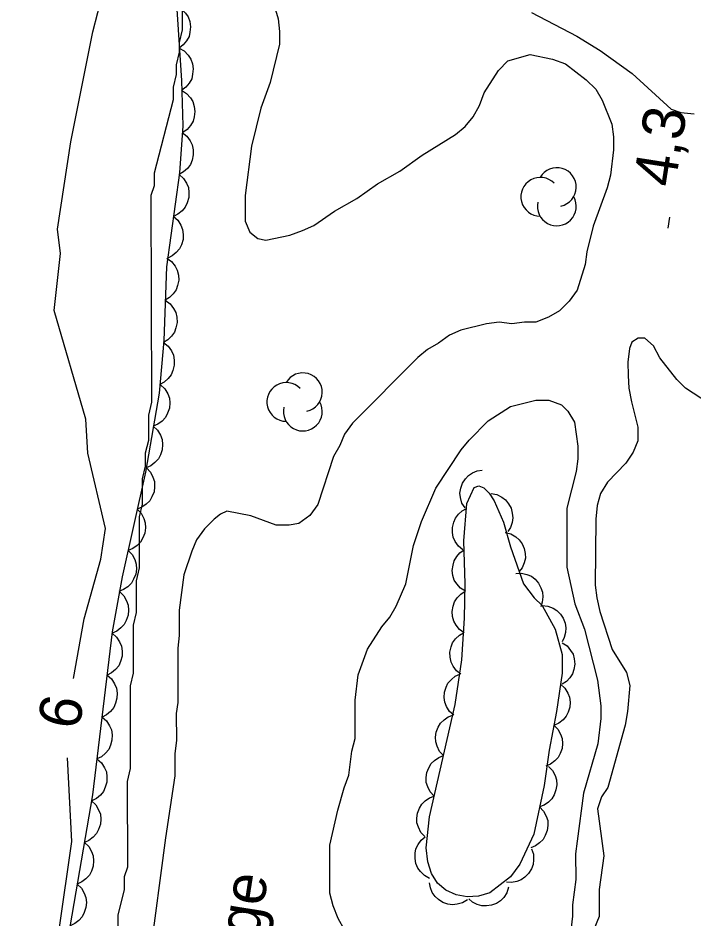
# Model space of a CAD drawing. Extents: x 282461 to 284471, y 5554090 to 5557646.
# Drawn here: x 283866.9 to 283914.9, y 5556885.3 to 5556949.3 of the extents above; entities that cross this region are included whole.
import ezdxf

# ---------------------------------------------------------------- set-up
doc = ezdxf.new("R2010")
doc.units = 0
for name, color, linetype in [('Niveau 1', 7, 'Continuous'), ('Niveau 2', 7, 'Continuous'), ('Niveau 3', 7, 'Continuous'), ('Niveau 4', 7, 'Continuous'), ('Niveau 44', 7, 'Continuous'), ('Niveau 7', 7, 'Continuous')]:
    doc.layers.add(name, color=color, linetype=linetype)

msp = doc.modelspace()

# ---------------------------------------------------------------- linework, layer by layer
at = {"layer": 'Niveau 1'}
msp.add_lwpolyline([(283878.53, 5556956.12), (283878.55, 5556948.48), (283878.33, 5556947.57), (283878.33, 5556946.89), (283878.11, 5556945.99), (283878.11, 5556945.31), (283877.89, 5556944.41), (283877.89, 5556943.5), (283876.54, 5556938.3), (283876.55, 5556937.4), (283876.32, 5556936.72), (283876.36, 5556922.03), (283876.14, 5556921.12), (283876.15, 5556919.31), (283875.92, 5556918.41), (283875.92, 5556917.5), (283875.7, 5556916.6), (283875.71, 5556914.79), (283875.48, 5556913.89), (283875.49, 5556910.27), (283875.27, 5556909.36), (283875.27, 5556907.1), (283875.05, 5556906.2), (283875.06, 5556902.81), (283874.84, 5556901.9), (283874.85, 5556896.03), (283874.63, 5556895.12), (283874.65, 5556889.02), (283874.42, 5556888.34), (283874.42, 5556887.44), (283873.98, 5556885.63), (283873.98, 5556884.72)], dxfattribs=at)
at = {"layer": 'Niveau 2'}
for points in [[(283870.82, 5556902.43), (283871.58, 5556906.65), (283872.76, 5556910.9), (283873.09, 5556913.08), (283871.84, 5556918.41), (283871.71, 5556920.84), (283869.46, 5556928.54), (283869.9, 5556932.6), (283869.69, 5556934.32), (283870.64, 5556940.52), (283872.2, 5556948.33), (283874.32, 5556956.58)], [(283870.38, 5556896.78), (283870.68, 5556890.86), (283868.9, 5556878.47), (283867.48, 5556872.53), (283865.51, 5556861.02), (283864.09, 5556858.31), (283856.78, 5556852.11), (283854.76, 5556851.22), (283852.09, 5556850.77), (283850.62, 5556851.19), (283848.9, 5556852.31), (283844.67, 5556855.87), (283841.49, 5556859.77), (283838.09, 5556865.28), (283836.78, 5556866.69), (283832.89, 5556868.32), (283828.89, 5556868.91), (283827.59, 5556869.65), (283823.08, 5556874.81), (283818.71, 5556878.55), (283815.98, 5556882.05)]]:
    msp.add_lwpolyline(points, dxfattribs=at)
at = {"layer": 'Niveau 3'}
msp.add_line((283913.04, 5556934.39), (283913.16, 5556935.18), dxfattribs=at)
at = {"layer": 'Niveau 4'}
for points in [[(283903.33, 5556949.69), (283906.56, 5556948.01), (283908.21, 5556947), (283910.48, 5556945.37), (283913.26, 5556942.83), (283913.94, 5556942.61), (283914.9, 5556942.5)], [(283915.92, 5556921.97), (283914.28, 5556923.04), (283913.65, 5556923.66), (283912.46, 5556925.18), (283912, 5556926.03), (283911.38, 5556926.59), (283910.92, 5556926.59), (283910.47, 5556926.31), (283910.3, 5556925.85), (283910.19, 5556924.89), (283910.2, 5556923.93), (283910.26, 5556923.03), (283910.43, 5556922.07), (283910.89, 5556920.26), (283910.89, 5556919.3), (283910.55, 5556918.5), (283910.04, 5556917.71), (283908.74, 5556916.35), (283908.24, 5556915.55), (283908.01, 5556914.71), (283907.9, 5556913.74), (283907.86, 5556909.05), (283907.98, 5556908.15), (283908.2, 5556907.19), (283909.06, 5556904.47), (283910.09, 5556902.84), (283910.32, 5556901.93), (283910.15, 5556900.07), (283909.98, 5556899.11), (283908.75, 5556894.69), (283908.3, 5556894.01), (283908.02, 5556893.16), (283908.48, 5556889.83), (283908.15, 5556887.45), (283908.15, 5556885.53), (283906.75, 5556882.13)]]:
    msp.add_lwpolyline(points, dxfattribs=at)
at = {"layer": 'Niveau 44'}
for points in [[(283878.84, 5556956.07), (283878.44, 5556954.99), (283878.21, 5556953.63), (283878.11, 5556950.68), (283878.48, 5556944.87), (283878.58, 5556941.65), (283878.34, 5556938.32), (283877.43, 5556931.65), (283877.23, 5556926.41), (283876.9, 5556922.67), (283875.93, 5556917.08), (283874.28, 5556909.64), (283873.58, 5556905.74), (283872.18, 5556894.17), (283869.52, 5556878.73)], [(283878.14, 5556950.17), (283878.5, 5556949.96), (283878.78, 5556949.66), (283878.97, 5556949.39), (283879.08, 5556949.06), (283879.13, 5556948.69), (283879.09, 5556948.31), (283879.03, 5556947.99), (283878.85, 5556947.69), (283878.62, 5556947.4), (283878.33, 5556947.18)], [(283878.33, 5556947.18), (283878.69, 5556946.97), (283878.97, 5556946.67), (283879.16, 5556946.4), (283879.27, 5556946.06), (283879.32, 5556945.7), (283879.28, 5556945.32), (283879.22, 5556945), (283879.04, 5556944.69), (283878.81, 5556944.41), (283878.52, 5556944.19)], [(283878.5, 5556944.19), (283878.85, 5556943.96), (283879.12, 5556943.65), (283879.3, 5556943.38), (283879.4, 5556943.04), (283879.44, 5556942.67), (283879.39, 5556942.3), (283879.31, 5556941.98), (283879.13, 5556941.68), (283878.89, 5556941.4), (283878.59, 5556941.19)], [(283878.55, 5556941.19), (283878.87, 5556940.93), (283879.11, 5556940.6), (283879.26, 5556940.31), (283879.32, 5556939.96), (283879.33, 5556939.59), (283879.24, 5556939.22), (283879.13, 5556938.91), (283878.91, 5556938.63), (283878.64, 5556938.38), (283878.33, 5556938.2)], [(283878.32, 5556938.2), (283878.63, 5556937.92), (283878.85, 5556937.58), (283878.98, 5556937.27), (283879.02, 5556936.92), (283879, 5556936.56), (283878.89, 5556936.19), (283878.76, 5556935.89), (283878.53, 5556935.63), (283878.24, 5556935.39), (283877.92, 5556935.23)], [(283877.92, 5556935.23), (283878.23, 5556934.95), (283878.44, 5556934.61), (283878.57, 5556934.3), (283878.62, 5556933.95), (283878.6, 5556933.59), (283878.48, 5556933.22), (283878.35, 5556932.92), (283878.12, 5556932.66), (283877.84, 5556932.42), (283877.51, 5556932.26)], [(283877.45, 5556932.27), (283877.79, 5556932.02), (283878.03, 5556931.69), (283878.19, 5556931.41), (283878.27, 5556931.06), (283878.29, 5556930.69), (283878.21, 5556930.32), (283878.11, 5556930.01), (283877.91, 5556929.72), (283877.64, 5556929.46), (283877.34, 5556929.27)], [(283877.34, 5556929.27), (283877.68, 5556929.02), (283877.92, 5556928.7), (283878.08, 5556928.41), (283878.16, 5556928.07), (283878.18, 5556927.7), (283878.1, 5556927.32), (283878, 5556927.01), (283877.79, 5556926.73), (283877.53, 5556926.47), (283877.22, 5556926.28)], [(283877.22, 5556926.28), (283877.54, 5556926.01), (283877.77, 5556925.68), (283877.92, 5556925.38), (283877.98, 5556925.03), (283877.97, 5556924.67), (283877.88, 5556924.29), (283877.76, 5556923.99), (283877.54, 5556923.71), (283877.27, 5556923.47), (283876.95, 5556923.29)], [(283877.01, 5556923.28), (283877.31, 5556922.99), (283877.51, 5556922.64), (283877.63, 5556922.33), (283877.66, 5556921.98), (283877.63, 5556921.61), (283877.5, 5556921.25), (283877.36, 5556920.96), (283877.12, 5556920.7), (283876.82, 5556920.48), (283876.49, 5556920.33)], [(283876.49, 5556920.33), (283876.79, 5556920.04), (283876.99, 5556919.69), (283877.11, 5556919.38), (283877.14, 5556919.03), (283877.11, 5556918.66), (283876.99, 5556918.3), (283876.85, 5556918.01), (283876.6, 5556917.75), (283876.31, 5556917.53), (283875.98, 5556917.38)], [(283876, 5556917.37), (283876.28, 5556917.07), (283876.46, 5556916.71), (283876.57, 5556916.4), (283876.58, 5556916.04), (283876.54, 5556915.68), (283876.39, 5556915.32), (283876.24, 5556915.04), (283875.99, 5556914.79), (283875.68, 5556914.58), (283875.35, 5556914.45)], [(283898.62, 5556914.53), (283898.4, 5556914.88), (283898.3, 5556915.27), (283898.26, 5556915.59), (283898.32, 5556915.94), (283898.44, 5556916.28), (283898.65, 5556916.59), (283898.86, 5556916.84), (283899.15, 5556917.02), (283899.49, 5556917.16), (283899.84, 5556917.22)], [(283904.09, 5556907.6), (283905.01, 5556905.93), (283905.53, 5556904.12), (283905.53, 5556902.81), (283905.12, 5556900.08), (283904.59, 5556897.34), (283904.25, 5556894.83), (283903.5, 5556891.37), (283902.52, 5556889.23), (283901.86, 5556888.35), (283900.38, 5556887.21), (283899.57, 5556886.97), (283898.77, 5556886.93), (283897.99, 5556887.07), (283897.27, 5556887.39), (283896.67, 5556887.9), (283896.23, 5556888.58), (283895.98, 5556889.41), (283895.87, 5556890.39), (283896.09, 5556892.59), (283897.93, 5556900.57), (283898.4, 5556903.75), (283898.59, 5556906.7), (283898.63, 5556909.15), (283898.53, 5556912.2), (283898.76, 5556914.85), (283899.28, 5556915.99), (283899.61, 5556916.1), (283899.96, 5556915.95), (283900.34, 5556915.59), (283900.7, 5556915.04), (283901.36, 5556913.52), (283901.84, 5556911.78), (283902.78, 5556909.14), (283903.53, 5556908.14), (283904.09, 5556907.6)], [(283900.48, 5556915.55), (283900.88, 5556915.48), (283901.24, 5556915.29), (283901.5, 5556915.11), (283901.72, 5556914.83), (283901.89, 5556914.51), (283901.98, 5556914.15), (283902.02, 5556913.83), (283901.96, 5556913.49), (283901.84, 5556913.15), (283901.65, 5556912.85)], [(283875.35, 5556914.45), (283875.63, 5556914.15), (283875.81, 5556913.78), (283875.92, 5556913.47), (283875.94, 5556913.12), (283875.89, 5556912.75), (283875.74, 5556912.4), (283875.59, 5556912.11), (283875.34, 5556911.87), (283875.03, 5556911.65), (283874.7, 5556911.52)], [(283898.47, 5556911.56), (283898.16, 5556911.82), (283897.93, 5556912.15), (283897.79, 5556912.45), (283897.73, 5556912.79), (283897.73, 5556913.15), (283897.82, 5556913.51), (283897.94, 5556913.81), (283898.15, 5556914.09), (283898.42, 5556914.33), (283898.73, 5556914.5)], [(283901.48, 5556912.79), (283901.88, 5556912.69), (283902.22, 5556912.48), (283902.47, 5556912.27), (283902.67, 5556911.99), (283902.82, 5556911.66), (283902.88, 5556911.29), (283902.91, 5556910.97), (283902.82, 5556910.63), (283902.68, 5556910.29), (283902.47, 5556910.01)], [(283874.7, 5556911.52), (283874.98, 5556911.22), (283875.17, 5556910.86), (283875.27, 5556910.54), (283875.29, 5556910.19), (283875.24, 5556909.83), (283875.09, 5556909.47), (283874.94, 5556909.18), (283874.69, 5556908.94), (283874.38, 5556908.73), (283874.05, 5556908.6)], [(283898.65, 5556908.61), (283898.3, 5556908.83), (283898.04, 5556909.14), (283897.86, 5556909.41), (283897.76, 5556909.74), (283897.72, 5556910.1), (283897.77, 5556910.47), (283897.84, 5556910.78), (283898.03, 5556911.08), (283898.26, 5556911.35), (283898.55, 5556911.56)], [(283902.23, 5556909.88), (283902.64, 5556909.9), (283903.02, 5556909.8), (283903.33, 5556909.68), (283903.6, 5556909.47), (283903.84, 5556909.2), (283904.01, 5556908.86), (283904.13, 5556908.56), (283904.15, 5556908.22), (283904.11, 5556907.85), (283904, 5556907.52)], [(283874.09, 5556908.59), (283874.39, 5556908.3), (283874.59, 5556907.94), (283874.71, 5556907.63), (283874.73, 5556907.28), (283874.7, 5556906.91), (283874.57, 5556906.55), (283874.43, 5556906.26), (283874.19, 5556906.01), (283873.89, 5556905.78), (283873.56, 5556905.64)], [(283898.57, 5556905.66), (283898.24, 5556905.9), (283897.99, 5556906.21), (283897.83, 5556906.49), (283897.74, 5556906.83), (283897.72, 5556907.19), (283897.79, 5556907.56), (283897.88, 5556907.87), (283898.07, 5556908.16), (283898.32, 5556908.42), (283898.62, 5556908.61)], [(283904.09, 5556907.6), (283904.5, 5556907.56), (283904.87, 5556907.41), (283905.15, 5556907.25), (283905.39, 5556907), (283905.59, 5556906.7), (283905.72, 5556906.34), (283905.79, 5556906.03), (283905.76, 5556905.69), (283905.67, 5556905.33), (283905.51, 5556905.02)], [(283873.57, 5556905.64), (283873.88, 5556905.36), (283874.1, 5556905.02), (283874.24, 5556904.72), (283874.28, 5556904.37), (283874.27, 5556904), (283874.16, 5556903.63), (283874.04, 5556903.33), (283873.81, 5556903.06), (283873.53, 5556902.82), (283873.21, 5556902.66)], [(283898.33, 5556902.72), (283898.01, 5556902.97), (283897.78, 5556903.3), (283897.63, 5556903.59), (283897.56, 5556903.93), (283897.55, 5556904.29), (283897.64, 5556904.66), (283897.74, 5556904.96), (283897.95, 5556905.24), (283898.22, 5556905.49), (283898.52, 5556905.67)], [(283905.53, 5556904.96), (283905.87, 5556904.73), (283906.12, 5556904.42), (283906.29, 5556904.14), (283906.38, 5556903.81), (283906.41, 5556903.44), (283906.35, 5556903.07), (283906.26, 5556902.76), (283906.07, 5556902.48), (283905.82, 5556902.21), (283905.53, 5556902.01)], [(283873.21, 5556902.66), (283873.52, 5556902.39), (283873.74, 5556902.04), (283873.88, 5556901.74), (283873.92, 5556901.39), (283873.91, 5556901.03), (283873.8, 5556900.66), (283873.68, 5556900.36), (283873.45, 5556900.09), (283873.17, 5556899.85), (283872.85, 5556899.68)], [(283897.82, 5556899.81), (283897.51, 5556900.09), (283897.31, 5556900.43), (283897.18, 5556900.73), (283897.15, 5556901.08), (283897.17, 5556901.44), (283897.28, 5556901.8), (283897.41, 5556902.09), (283897.65, 5556902.35), (283897.93, 5556902.58), (283898.25, 5556902.73)], [(283905.41, 5556902.02), (283905.71, 5556901.74), (283905.92, 5556901.39), (283906.04, 5556901.1), (283906.08, 5556900.75), (283906.06, 5556900.39), (283905.94, 5556900.03), (283905.81, 5556899.74), (283905.58, 5556899.48), (283905.29, 5556899.25), (283904.97, 5556899.1)], [(283897.09, 5556896.95), (283896.81, 5556897.25), (283896.64, 5556897.61), (283896.54, 5556897.92), (283896.53, 5556898.26), (283896.58, 5556898.62), (283896.72, 5556898.97), (283896.87, 5556899.25), (283897.13, 5556899.49), (283897.43, 5556899.69), (283897.76, 5556899.82)], [(283872.85, 5556899.68), (283873.16, 5556899.41), (283873.38, 5556899.07), (283873.52, 5556898.77), (283873.56, 5556898.42), (283873.55, 5556898.05), (283873.44, 5556897.68), (283873.32, 5556897.38), (283873.09, 5556897.11), (283872.81, 5556896.87), (283872.49, 5556896.71)], [(283904.93, 5556899.11), (283905.22, 5556898.82), (283905.41, 5556898.46), (283905.52, 5556898.16), (283905.55, 5556897.81), (283905.51, 5556897.45), (283905.38, 5556897.1), (283905.23, 5556896.81), (283904.99, 5556896.57), (283904.7, 5556896.35), (283904.37, 5556896.21)], [(283872.49, 5556896.71), (283872.8, 5556896.44), (283873.02, 5556896.09), (283873.16, 5556895.79), (283873.2, 5556895.44), (283873.19, 5556895.07), (283873.08, 5556894.71), (283872.96, 5556894.41), (283872.73, 5556894.14), (283872.45, 5556893.9), (283872.13, 5556893.73)], [(283896.43, 5556894.07), (283896.15, 5556894.37), (283895.98, 5556894.73), (283895.87, 5556895.04), (283895.86, 5556895.39), (283895.91, 5556895.75), (283896.06, 5556896.09), (283896.21, 5556896.38), (283896.46, 5556896.61), (283896.76, 5556896.82), (283897.09, 5556896.95)], [(283904.54, 5556896.18), (283904.83, 5556895.88), (283905.01, 5556895.53), (283905.11, 5556895.22), (283905.13, 5556894.87), (283905.08, 5556894.51), (283904.94, 5556894.16), (283904.79, 5556893.88), (283904.55, 5556893.64), (283904.25, 5556893.43), (283903.92, 5556893.3)], [(283895.77, 5556891.2), (283895.49, 5556891.5), (283895.31, 5556891.86), (283895.21, 5556892.17), (283895.2, 5556892.51), (283895.25, 5556892.87), (283895.4, 5556893.22), (283895.55, 5556893.5), (283895.8, 5556893.74), (283896.1, 5556893.94), (283896.43, 5556894.07)], [(283872.11, 5556893.74), (283872.41, 5556893.45), (283872.6, 5556893.09), (283872.73, 5556892.79), (283872.76, 5556892.44), (283872.73, 5556892.07), (283872.6, 5556891.71), (283872.46, 5556891.41), (283872.22, 5556891.16), (283871.92, 5556890.93), (283871.6, 5556890.78)], [(283903.92, 5556893.3), (283904.2, 5556893), (283904.38, 5556892.64), (283904.49, 5556892.34), (283904.5, 5556891.99), (283904.46, 5556891.63), (283904.32, 5556891.28), (283904.17, 5556891), (283903.92, 5556890.75), (283903.62, 5556890.55), (283903.29, 5556890.41)], [(283896.11, 5556888.23), (283895.75, 5556888.43), (283895.46, 5556888.71), (283895.26, 5556888.96), (283895.14, 5556889.29), (283895.07, 5556889.64), (283895.09, 5556890.02), (283895.14, 5556890.33), (283895.3, 5556890.64), (283895.51, 5556890.94), (283895.78, 5556891.17)], [(283871.6, 5556890.78), (283871.9, 5556890.49), (283872.1, 5556890.14), (283872.22, 5556889.83), (283872.25, 5556889.48), (283872.22, 5556889.11), (283872.09, 5556888.75), (283871.95, 5556888.46), (283871.71, 5556888.2), (283871.42, 5556887.98), (283871.09, 5556887.83)], [(283903.35, 5556890.33), (283903.48, 5556889.94), (283903.49, 5556889.54), (283903.46, 5556889.22), (283903.33, 5556888.9), (283903.14, 5556888.59), (283902.87, 5556888.33), (283902.61, 5556888.14), (283902.29, 5556888.02), (283901.93, 5556887.95), (283901.57, 5556887.97)], [(283871.09, 5556887.83), (283871.39, 5556887.54), (283871.59, 5556887.18), (283871.71, 5556886.88), (283871.74, 5556886.53), (283871.71, 5556886.16), (283871.58, 5556885.8), (283871.44, 5556885.5), (283871.2, 5556885.25), (283870.91, 5556885.02), (283870.58, 5556884.87)], [(283898.79, 5556886.71), (283898.45, 5556886.49), (283898.06, 5556886.39), (283897.74, 5556886.35), (283897.4, 5556886.4), (283897.05, 5556886.52), (283896.74, 5556886.73), (283896.49, 5556886.94), (283896.3, 5556887.23), (283896.16, 5556887.56), (283896.1, 5556887.91)], [(283901.72, 5556887.61), (283901.59, 5556887.21), (283901.37, 5556886.88), (283901.15, 5556886.64), (283900.85, 5556886.46), (283900.51, 5556886.33), (283900.14, 5556886.29), (283899.82, 5556886.28), (283899.49, 5556886.38), (283899.16, 5556886.54), (283898.89, 5556886.77)]]:
    msp.add_lwpolyline(points, dxfattribs=at)
for centre, start, end in [((283905.142, 5556937.307), 282.26917, 149.72625), ((283903.96, 5556936.62), 44.11537, 269.80396), ((283905.142, 5556935.933), 166.93686, 29.62122), ((283887.107, 5556922.743), 282.26917, 149.72625), ((283885.924, 5556922.056), 44.11537, 269.80396), ((283887.107, 5556921.369), 166.93686, 29.62122)]:
    msp.add_arc(centre, 1.375, start, end, dxfattribs=at)
at = {"layer": 'Niveau 7'}
for points in [[(283884.54, 5556951.97), (283885.35, 5556949.26), (283885.46, 5556948.36), (283885.46, 5556947.45), (283884.79, 5556944.74), (283884.12, 5556942.92), (283883.45, 5556940.21), (283883, 5556936.7), (283883.01, 5556934.89), (283883.35, 5556934.1), (283883.92, 5556933.65), (283884.48, 5556933.54), (283886.18, 5556933.89), (283887.09, 5556934.23), (283887.88, 5556934.57), (283889.35, 5556935.59), (283890.93, 5556936.5), (283892.4, 5556937.53), (283893.99, 5556938.44), (283895.57, 5556939.57), (283897.94, 5556941.05), (283898.62, 5556941.62), (283899.19, 5556942.3), (283899.64, 5556943.09), (283899.98, 5556944), (283900.99, 5556945.59), (283901.67, 5556946.27), (283903.25, 5556946.73), (283904.84, 5556946.39), (283905.75, 5556946.06), (283907.22, 5556944.93), (283907.9, 5556944.26), (283908.36, 5556943.47), (283909.04, 5556941.77), (283909.16, 5556940.87), (283909.16, 5556939.96), (283908.94, 5556938.15), (283908.72, 5556937.25), (283907.71, 5556934.53), (283907.26, 5556932.72), (283907.15, 5556931.81), (283906.59, 5556930), (283906.02, 5556929.21), (283905.34, 5556928.53), (283904.55, 5556928.07), (283903.65, 5556927.73), (283902.85, 5556927.73), (283901.95, 5556927.61), (283901.04, 5556927.72), (283900.14, 5556927.6), (283898.32, 5556927.15), (283897.53, 5556926.8), (283896.74, 5556926.23), (283895.95, 5556925.78), (283895.27, 5556925.21), (283890.64, 5556920.56), (283890.07, 5556919.76), (283889.74, 5556918.97), (283889.29, 5556918.18), (283888.16, 5556914.78), (283887.6, 5556913.99), (283886.81, 5556913.42), (283886.13, 5556913.3), (283885.22, 5556913.3), (283883.41, 5556913.97), (283881.71, 5556914.3), (283881.25, 5556914.08), (283880.8, 5556913.74), (283880.12, 5556913.05), (283879.56, 5556912.26), (283879.22, 5556911.47), (283878.66, 5556909.77), (283878.33, 5556907.28), (283878.33, 5556905.47), (283878.22, 5556904.57), (283878.23, 5556900.72), (283878.12, 5556899.93), (283878.13, 5556898.01), (283878.02, 5556897.1), (283878.02, 5556895.52), (283877.35, 5556891.1), (283876.24, 5556882.73)], [(283890.06, 5556884.59), (283889.61, 5556885.38), (283889.26, 5556886.29), (283889.03, 5556887.19), (283889.02, 5556890.58), (283889.58, 5556893.07), (283890.03, 5556894.66), (283890.37, 5556895.56), (283890.59, 5556897.26), (283890.82, 5556898.17), (283890.81, 5556900.88), (283891.03, 5556902.69), (283891.7, 5556904.5), (283892.72, 5556906.09), (283893.28, 5556906.77), (283893.73, 5556907.56), (283894.41, 5556909.15), (283894.97, 5556911.87), (283895.53, 5556913.56), (283896.54, 5556915.94), (283898.35, 5556918.66), (283898.91, 5556919.34), (283900.27, 5556920.71), (283901.85, 5556921.73), (283903.66, 5556922.19), (283904.57, 5556922.19), (283905.48, 5556921.86), (283905.93, 5556921.41), (283906.39, 5556920.62), (283906.62, 5556918.92), (283906.62, 5556918.02), (283906.51, 5556917.11), (283905.84, 5556914.51), (283905.85, 5556910.32), (283906.42, 5556907.72), (283907.11, 5556905.92), (283908.02, 5556902.3), (283908.26, 5556900.49), (283908.26, 5556899.59), (283908.04, 5556897.78), (283907.03, 5556894.27), (283906.58, 5556890.88), (283906.47, 5556889.97), (283906.48, 5556888.16), (283906.26, 5556886.35), (283906.26, 5556885.56), (283905.82, 5556881.94)]]:
    msp.add_lwpolyline(points, dxfattribs=at)

# ---------------------------------------------------------------- texts
at = {"layer": 'Niveau 2'}
msp.add_text('6', height=3, rotation=79.28265, dxfattribs=at).set_placement((283871.18, 5556898.7))
at = {"layer": 'Niveau 3'}
msp.add_text('4,3  ', height=3, rotation=81.09575, dxfattribs=at).set_placement((283913.52, 5556937.23))
at = {"layer": 'Niveau 7'}
msp.add_text('Marécage', height=3, rotation=81.0598, dxfattribs=at).set_placement((283881.88, 5556870.78))

doc.saveas('drawing.dxf')
